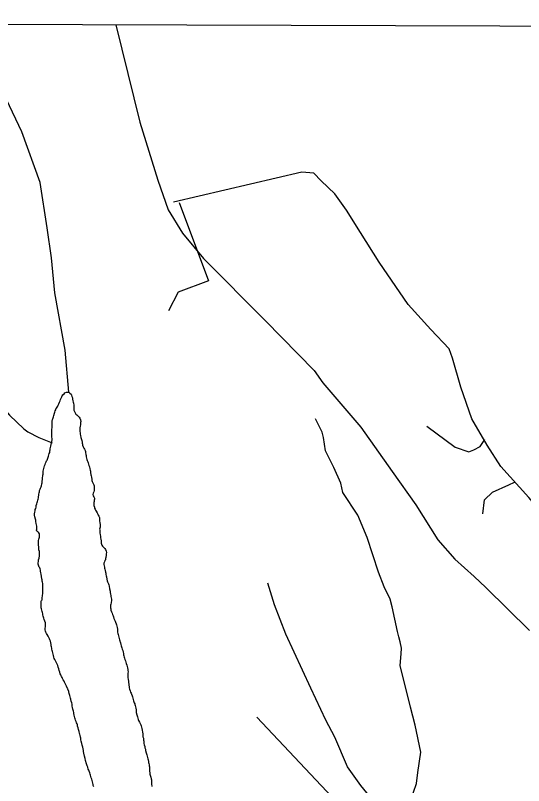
# Model space of a CAD drawing. Extents: x 3146026 to 3183936, y 897894 to 923344.
# Drawn here: x 3158737 to 3160295, y 919201 to 921563 of the extents above; entities that cross this region are included whole.
import ezdxf

# ---------------------------------------------------------------- set-up
doc = ezdxf.new("R2010")
doc.units = 0
doc.layers.add('V-GRID-FRAM', color=7, linetype='Continuous')
doc.layers.add('V-TOPO-SHOR', color=7, linetype='Continuous')

msp = doc.modelspace()

# ---------------------------------------------------------------- linework, layer by layer
at = {"layer": 'V-GRID-FRAM'}
msp.add_lwpolyline([(3150311.9, 921563.1), (3181637, 921462.9), (3181586.7, 903274.3), (3150245.8, 903374.5), (3150311.9, 921563.1)], dxfattribs=at)
at = {"layer": 'V-TOPO-SHOR'}
for points in [[(3159044.8, 921533.9), (3159118.6, 921235.6), (3159174.1, 921058), (3159206, 920966.9), (3159249.3, 920894.9), (3159313.8, 920818), (3159504.2, 920626.1), (3159652.7, 920474), (3159679.7, 920436.8), (3159796.4, 920300.5), (3159891.6, 920164.9), (3159964.1, 920062), (3160032.2, 919955), (3160084.3, 919895.6), (3160143.1, 919842.5), (3160178.7, 919809.3), (3160312.7, 919676.9)], [(3158901.5, 920407.5), (3158889.7, 920537), (3158857.8, 920711.9), (3158847.8, 920819.5), (3158835.2, 920912.2), (3158813, 921050.3), (3158757, 921206.4), (3158671.5, 921384.8), (3158641.2, 921460.8)], [(3158280.7, 921390.8), (3158324.2, 921247.9), (3158345.4, 921155), (3158361.6, 921036.4), (3158366.8, 920907.4), (3158371.2, 920832.1), (3158419.4, 920701.9), (3158473.5, 920636.1), (3158523.5, 920578.9), (3158586.3, 920517.1), (3158627.7, 920455.9), (3158677.4, 920385.8), (3158719.1, 920337.5), (3158763.1, 920295.5), (3158775.7, 920286.6), (3158809.6, 920268.5), (3158850, 920252.4)], [(3160670.9, 919568.7), (3160641, 919582.4), (3160589.3, 919658.9), (3160462, 919881.4), (3160379.3, 920003.8), (3160310.5, 920085.1), (3160225, 920179.7), (3160183.7, 920245.2), (3160136.4, 920326), (3160102.5, 920423.5), (3160076.9, 920512.3), (3160066.9, 920540.4), (3160010.5, 920599.9), (3159941.6, 920676.9), (3159852.7, 920806), (3159794.9, 920897.7), (3159751.6, 920965.4), (3159716.4, 921015.8), (3159674.5, 921055.5), (3159651.5, 921079.8), (3159615.1, 921082.9), (3159221.7, 920990.1)], [(3159238.9, 920989.7), (3159329.2, 920748.9), (3159235.9, 920714.8), (3159206.5, 920657.6)], [(3158847, 920247), (3158848.3, 920252.1), (3158848.8, 920256.3), (3158849.8, 920261.9), (3158849.8, 920264.9), (3158848.8, 920271.2), (3158849.3, 920276), (3158849.1, 920279), (3158848.8, 920282.1), (3158849.1, 920285.8), (3158849.3, 920289.6), (3158849.3, 920293.7), (3158849.6, 920299.5), (3158849.9, 920303.7), (3158850.1, 920306.8), (3158850.1, 920309.8), (3158850.4, 920316.1), (3158850.6, 920320.4), (3158850.9, 920322.6), (3158851.2, 920323.7), (3158851.4, 920323.7), (3158851.7, 920325.7), (3158853.7, 920332.2), (3158855, 920336), (3158856.5, 920339.3), (3158856.7, 920340.3), (3158858.5, 920346.6), (3158859.5, 920350.6), (3158861, 920353.4), (3158861.8, 920356.4), (3158862.6, 920357.7), (3158863.6, 920358.9), (3158865.3, 920362), (3158867.1, 920365), (3158868.4, 920368), (3158870.4, 920372), (3158872.9, 920377.3), (3158874.7, 920381.4), (3158876, 920385.4), (3158877.7, 920389.2), (3158879.5, 920393.5), (3158881, 920396.7), (3158883.1, 920400), (3158886.6, 920403), (3158889.4, 920405.5), (3158893.9, 920407.8), (3158897.4, 920408), (3158901.5, 920407.5), (3158904.7, 920404.8), (3158908, 920401.5), (3158909.8, 920398.2), (3158910.8, 920394.4), (3158912, 920390.4), (3158912.8, 920386.8), (3158913.8, 920381.3), (3158914.3, 920377.5), (3158915, 920373.7), (3158916, 920367.9), (3158916, 920363.9), (3158916.3, 920357.3), (3158916.8, 920353), (3158918.8, 920349), (3158921, 920344), (3158923, 920340.2), (3158925.6, 920337.9), (3158928.6, 920335.4), (3158931.1, 920333.4), (3158933.1, 920330.8), (3158934.6, 920328.1), (3158936.9, 920322.5), (3158937.6, 920318.2), (3158937.4, 920314.4), (3158936.9, 920307.9), (3158936.1, 920303.8), (3158935.3, 920298.3), (3158935.1, 920294.8), (3158935.1, 920291.7), (3158935.3, 920287.2), (3158935.8, 920283.2), (3158936.3, 920279.4), (3158937.1, 920275.1), (3158938, 920269), (3158939.8, 920262.5), (3158940.6, 920259.2), (3158941.8, 920254.4), (3158942.3, 920251.1), (3158942.8, 920247.9), (3158943.3, 920244.8), (3158945.1, 920240), (3158947.1, 920236.3), (3158949.3, 920233.5), (3158951.1, 920229.2), (3158951.8, 920226.2), (3158952.6, 920222.9), (3158953.3, 920217.1), (3158954.1, 920213.5), (3158954.8, 920209.3), (3158956.6, 920201.7), (3158957.6, 920198.7), (3158959.1, 920194.4), (3158960.4, 920190.8)], [(3159948.2, 919154.3), (3159966.2, 919207.8), (3159970.3, 919242), (3159980.2, 919304.2), (3159962.6, 919386.7), (3159948.5, 919442.2), (3159916.5, 919569.9), (3159919.5, 919605.2), (3159921, 919622.8), (3159916.3, 919642.7), (3159912.6, 919657.3), (3159908.9, 919674.1), (3159892.1, 919749.3), (3159885.5, 919773.4), (3159867.8, 919811.3), (3159850.2, 919855.4), (3159815.6, 919962.4), (3159787.3, 920030.7), (3159741.3, 920100.5), (3159734.7, 920128.8), (3159713.1, 920177.2), (3159687.4, 920227.7), (3159681.2, 920268.5), (3159677.5, 920285.2), (3159656.8, 920326.3)], [(3159998.4, 920303.8), (3160084.8, 920239.2), (3160127.3, 920225.2), (3160142.5, 920231.3), (3160162.1, 920241.5), (3160175.6, 920262.6)], [(3158816.8, 919850.2), (3158815.6, 919854), (3158814.6, 919858.5), (3158814.6, 919861.5), (3158813.3, 919865.8), (3158811.8, 919868.9), (3158809.8, 919871.6), (3158808, 919877.2), (3158807.3, 919880.5), (3158807.3, 919884.2), (3158808.1, 919888.5), (3158808.6, 919893.8), (3158809.8, 919898.9), (3158810.9, 919905.7), (3158811.1, 919909.7), (3158811.6, 919914.7), (3158810.9, 919918.8), (3158809.6, 919924.8), (3158809.1, 919928.1), (3158808.9, 919931.9), (3158808.4, 919941), (3158808.4, 919945.8), (3158808.4, 919948.8), (3158808.4, 919952.6), (3158809.4, 919956.6), (3158810.4, 919960.4), (3158811, 919963.4), (3158811.5, 919967.2), (3158811.5, 919970.7), (3158811, 919973.8), (3158809.2, 919976.5), (3158806.2, 919979.1), (3158802.9, 919981.8), (3158801.7, 919984.9), (3158801.9, 919985.1), (3158802.9, 919988.1), (3158803.4, 919993.7), (3158803.5, 919996.7), (3158802.2, 920001.3), (3158801.2, 920005), (3158800.2, 920011.1), (3158800, 920015.1), (3158799.2, 920018.4), (3158797.4, 920025.7), (3158796.4, 920030.3), (3158796.2, 920034.3), (3158796.7, 920040.1), (3158797.5, 920044.1), (3158798.2, 920047.7), (3158799.8, 920050.7), (3158801, 920055), (3158801.5, 920060.3), (3158803.1, 920065.3), (3158804.3, 920069.3), (3158805.3, 920072.6), (3158806.6, 920076.4), (3158807.1, 920079.4), (3158807.6, 920079.9), (3158808.4, 920083.9), (3158808.6, 920087), (3158809.2, 920091.8), (3158809.4, 920094.8), (3158810.7, 920099.3), (3158811.2, 920102.6), (3158811.7, 920106.1), (3158813.2, 920110.4), (3158814, 920113.4), (3158816.3, 920117.7), (3158817.5, 920120.7), (3158818.8, 920126.3), (3158819.1, 920130.1), (3158819.6, 920134.9), (3158820.3, 920140.4), (3158820.6, 920143.4), (3158820.8, 920146.5), (3158821.4, 920150.2), (3158821.9, 920153.5), (3158822.1, 920156.8), (3158822.6, 920160.6), (3158822.9, 920165.4), (3158823.9, 920169.9), (3158824.7, 920174.2), (3158825.2, 920177.5), (3158826.5, 920181.5), (3158828.5, 920186.3), (3158829.7, 920189.8), (3158831.3, 920193.8), (3158832.8, 920196.9), (3158834.6, 920199.6), (3158835.8, 920202.7), (3158837.3, 920205.9), (3158838.4, 920211.2), (3158840.1, 920216), (3158841.4, 920219.5), (3158842.7, 920223.1), (3158843.4, 920227.4), (3158843.9, 920230.9), (3158844.4, 920234.2), (3158845.2, 920238.2), (3158846, 920242), (3158847, 920247)], [(3158960.4, 920190.8), (3158961.9, 920186.6), (3158962.9, 920182.5), (3158964.1, 920178.5), (3158965.9, 920173.2), (3158966.9, 920168.6), (3158967.4, 920165.6), (3158967.9, 920160.3), (3158968.9, 920155), (3158969.1, 920154.5), (3158969.9, 920151), (3158970.6, 920147.2), (3158971.6, 920139.9), (3158972.1, 920136.9), (3158972.9, 920133.8), (3158975.9, 920127.3), (3158977.9, 920123.2), (3158978.6, 920120.2), (3158978.9, 920115.9), (3158979.1, 920110.6), (3158978.6, 920105.8), (3158977.9, 920102.6), (3158975.6, 920098.3), (3158974.6, 920094.5), (3158975.8, 920090), (3158977.8, 920086.9), (3158979.6, 920083.1), (3158980.1, 920079.9), (3158979.3, 920076.8), (3158978.6, 920072.8), (3158978.1, 920069.5), (3158977.8, 920065.8), (3158978.3, 920060.7), (3158979.5, 920055.2), (3158980.3, 920052.1), (3158981.8, 920049.4), (3158983.3, 920045.8), (3158984.8, 920043), (3158987.6, 920037.5), (3158990.1, 920033.5), (3158991.4, 920030.7), (3158993.6, 920027.2), (3158994.9, 920023.9), (3158995.4, 920020.3), (3158995.6, 920015.8), (3158995.6, 920011.8), (3158995.9, 920007.7), (3158996.9, 920000.7), (3158997.1, 919996.6), (3158997.1, 919993.6), (3158996.6, 919990.6), (3158995.6, 919987.3), (3158995.8, 919984.3), (3158996.1, 919978.5), (3158996.6, 919975), (3158996.8, 919971.7), (3158998.1, 919965.4), (3158998.5, 919961.6), (3158999, 919957), (3158999.8, 919951.7), (3159000, 919947.5), (3159000.5, 919944.4), (3159002.5, 919938.9), (3159004.8, 919935.9), (3159009.8, 919930.3), (3159011.9, 919928), (3159013.4, 919925), (3159015.6, 919920), (3159016.4, 919916.4), (3159016.1, 919912.4), (3159015.6, 919908.1), (3159014.6, 919901.3), (3159013.6, 919897.5), (3159013.1, 919893.7), (3159013.1, 919893.5), (3159011.3, 919891.2), (3159010, 919887.4), (3159008.3, 919883.2), (3159008, 919879.4), (3159009, 919875.3), (3159010, 919871.6), (3159010.7, 919868), (3159011.5, 919864.7), (3159012.5, 919861), (3159013.8, 919855.4), (3159014.2, 919852.4), (3159015, 919848.9), (3159015.8, 919844.8), (3159016.5, 919841.5), (3159017.5, 919834.2), (3159018.5, 919829.4), (3159019.8, 919825.9), (3159022.8, 919819.6), (3159024, 919816.6), (3159025, 919813.3), (3159026.3, 919804.5), (3159027.5, 919797.9), (3159027.8, 919793.1), (3159028.5, 919788.8), (3159029.5, 919784.3), (3159030, 919781.2)], [(3160169.6, 920035.1), (3160175, 920077.9), (3160199.3, 920100.9), (3160249.2, 920123.2), (3160266.6, 920131.4)], [(3158905.2, 919473.3), (3158903.9, 919477.4), (3158903.2, 919481.2), (3158902.4, 919484.2), (3158900.9, 919489), (3158900.7, 919490), (3158898.4, 919496.6), (3158897.7, 919498.1), (3158897.2, 919499.3), (3158894.2, 919505.9), (3158891.9, 919510.4), (3158890.1, 919514.2), (3158888.4, 919518.3), (3158886.9, 919521.8), (3158884.1, 919525.8), (3158881.6, 919530.1), (3158880.3, 919532.9), (3158878.3, 919536.2), (3158877.6, 919538.2), (3158876.3, 919541), (3158875.1, 919544.2), (3158873.5, 919548.8), (3158871.8, 919554.8), (3158870.5, 919559.6), (3158868.8, 919564.7), (3158867, 919569.5), (3158865.3, 919573.3), (3158864, 919576), (3158862, 919579.6), (3158860, 919583.6), (3158858, 919587.9), (3158856.5, 919591.4), (3158855.5, 919595.5), (3158854, 919600.5), (3158853, 919604.5), (3158852, 919608.8), (3158851.2, 919612.6), (3158850.5, 919616.1), (3158849.5, 919619.7), (3158849, 919623), (3158848.2, 919626.5), (3158847.5, 919629.5), (3158846.7, 919634.1), (3158846, 919639.4), (3158844.5, 919644.7), (3158843.2, 919648.2), (3158841.7, 919651.5), (3158839.7, 919655.2), (3158837.4, 919659.3), (3158834.4, 919664.6), (3158832.9, 919667.4), (3158831.1, 919671.4), (3158829.6, 919674.7), (3158829.1, 919679.2), (3158829.1, 919684.5), (3158829.2, 919688.3), (3158829.2, 919691.6), (3158829.4, 919696.9), (3158829.2, 919700.4), (3158827.7, 919705.4), (3158825.9, 919710.5), (3158824.4, 919715), (3158823.2, 919718.1), (3158822.7, 919721.1), (3158821.9, 919724.6), (3158821.2, 919728.1), (3158820.7, 919731.7), (3158819.7, 919735.2), (3158818.6, 919739.8), (3158817.6, 919743.5), (3158816.9, 919746.8), (3158816.4, 919751.6), (3158815.9, 919755.9), (3158815.9, 919758.9), (3158815.9, 919761.9), (3158816.7, 919765.7), (3158816.7, 919766.5), (3158817.9, 919768.7), (3158819.2, 919771.5), (3158819.7, 919775), (3158819.7, 919778.3), (3158820.5, 919782.1), (3158820.5, 919785.4), (3158821, 919788.9), (3158821.3, 919792.2), (3158821.5, 919795.2), (3158821.8, 919798.7), (3158821.8, 919805.3), (3158821.8, 919809.1), (3158821.8, 919812.1), (3158821.6, 919818.2), (3158821.1, 919821.2), (3158820.6, 919825), (3158819.8, 919828.5), (3158819.3, 919832.5), (3158818.8, 919835.8), (3158816.8, 919850.2)], [(3160090.5, 918795), (3159969.2, 918925), (3159941.7, 918988.1), (3159896.1, 919070.4), (3159856, 919127.6), (3159795.6, 919201.9), (3159755.5, 919259.1), (3159716.3, 919349.6), (3159688.6, 919402.3), (3159642.3, 919500.2), (3159566.6, 919665.4), (3159531.6, 919755.7), (3159511.5, 919821.7)], [(3159030, 919781.2), (3159031, 919777.5), (3159031.5, 919772.9), (3159031.8, 919769.6), (3159030.7, 919762.3), (3159029.7, 919758.1), (3159029, 919754.5), (3159028.5, 919751), (3159028.9, 919746), (3159029.7, 919742.9), (3159030.4, 919739.4), (3159032, 919734.6), (3159033.5, 919730.6), (3159035.2, 919726), (3159036.7, 919721.7), (3159037.7, 919718.5), (3159039.2, 919714.2), (3159041.2, 919709.4), (3159043, 919705.1), (3159044.5, 919702.3), (3159046.3, 919697.8), (3159047, 919694.7), (3159047.8, 919690.4), (3159048.8, 919685.7), (3159050, 919680.9), (3159050.5, 919677.3), (3159050.8, 919672.3), (3159051.5, 919668), (3159052, 919665), (3159053, 919660.7), (3159054.3, 919656.4), (3159055, 919652.9), (3159056, 919648.8), (3159057.3, 919645), (3159057.8, 919644.3), (3159058.5, 919642.3), (3159059.3, 919638.7), (3159060.5, 919634.2), (3159061.3, 919630.4), (3159062.5, 919626.6), (3159063.5, 919623.4), (3159065, 919619.8), (3159066.3, 919615.3), (3159067.3, 919610.7), (3159068.3, 919606.7), (3159069, 919602.4), (3159070, 919598.9), (3159071.1, 919595.6), (3159072.1, 919592.6), (3159073.3, 919588), (3159075.1, 919583.7), (3159076.1, 919580), (3159077.3, 919575.9), (3159079.3, 919570.6), (3159079.8, 919566.3), (3159080.8, 919562.6), (3159081.6, 919557.5), (3159082.3, 919554), (3159082.6, 919550.2), (3159082.3, 919545.9), (3159082.1, 919542.1), (3159082.3, 919538.9), (3159082, 919535.1), (3159082.3, 919531.3), (3159082.8, 919527.8), (3159083.8, 919520.9), (3159084, 919517.4), (3159084.8, 919511.9), (3159086.5, 919501.5), (3159087.3, 919496.7), (3159088.8, 919492.4), (3159090.5, 919487.7), (3159091.8, 919484.4), (3159093.3, 919481.3), (3159094.8, 919477.1), (3159096.1, 919473.5), (3159097.3, 919469.5), (3159098.6, 919465.7), (3159099.8, 919461.4), (3159100.3, 919458.4), (3159101.6, 919455.1), (3159103.1, 919451.6), (3159103.3, 919449.8), (3159104.1, 919447.3), (3159105.3, 919442.5), (3159106.1, 919438.7), (3159107.1, 919433.2), (3159107.6, 919429.6), (3159107.8, 919425.9), (3159109.6, 919418.5), (3159110.3, 919415.3), (3159111.3, 919412), (3159112.6, 919407.7), (3159113.6, 919404.4), (3159115.1, 919400.9), (3159117.6, 919396.1), (3159120.1, 919391.8), (3159121.6, 919388), (3159122.9, 919385), (3159124.1, 919380.2), (3159125.1, 919376.7)], [(3158977.6, 919197.1), (3158976.1, 919201.7), (3158975.3, 919204.9), (3158974.3, 919209.2), (3158973.6, 919212.8), (3158972.3, 919217.3), (3158971.3, 919221.1), (3158970.1, 919225.1), (3158968.8, 919229.4), (3158967.3, 919233.2), (3158966.6, 919236.2), (3158965.1, 919240.3), (3158963.6, 919245.6), (3158962.3, 919249.1), (3158960.8, 919252.1), (3158959, 919257.4), (3158957.3, 919261.7), (3158956.3, 919264.7), (3158955, 919268.5), (3158952.5, 919278.6), (3158950.8, 919284.7), (3158949, 919291.5), (3158947.3, 919300.6), (3158946.5, 919305.6), (3158946, 919309.1), (3158945, 919314.2), (3158944, 919319), (3158943.3, 919322), (3158942.3, 919325), (3158940.8, 919330.8), (3158939.3, 919337.9), (3158938.2, 919341.2), (3158937.5, 919346.5), (3158937, 919349.7), (3158935.8, 919355), (3158934.7, 919358.6), (3158934.2, 919361.6), (3158932.7, 919366.9), (3158931, 919372.9), (3158929.7, 919378), (3158928.2, 919383.5), (3158927.5, 919387.3), (3158926.5, 919390.4), (3158925, 919393.9), (3158923.7, 919398.4), (3158922, 919402.5), (3158921, 919405.7), (3158919.7, 919409.5), (3158918.7, 919413.6), (3158917.7, 919417.6), (3158916.4, 919422.1), (3158916.2, 919424.2), (3158916.2, 919425.9), (3158915.5, 919429.2), (3158914.5, 919432.7), (3158913.7, 919436), (3158912.7, 919440.6), (3158911.7, 919445.1), (3158911.7, 919445.8), (3158911, 919450.9), (3158909.9, 919455.2), (3158908.2, 919460.7), (3158907.4, 919465.3), (3158906.9, 919466.3), (3158906.2, 919469.1), (3158905.2, 919473.3)], [(3159477.8, 919410.9), (3159740.7, 919131.6)], [(3159125.1, 919376.7), (3159126.1, 919371.6), (3159127.1, 919365.1), (3159127.6, 919360.3), (3159127.9, 919354.5), (3159128.4, 919351.4), (3159129.6, 919346.9), (3159130.1, 919341.1), (3159130.9, 919337.8), (3159130.9, 919334), (3159131.1, 919330.2), (3159132.1, 919326), (3159133.6, 919320.9), (3159134.4, 919317.4), (3159135.9, 919313.1), (3159136.6, 919308.8), (3159137.9, 919302.3), (3159139.1, 919299), (3159140.1, 919295.7), (3159141.4, 919291.7), (3159142.4, 919287.1), (3159143.4, 919283.3), (3159143.9, 919280.1), (3159144.9, 919274.8), (3159145.6, 919271.7), (3159146.1, 919268.7), (3159146.9, 919264.7), (3159147.4, 919261.6), (3159148.1, 919258.4), (3159148.4, 919253.8), (3159148.4, 919250.5), (3159148.4, 919245.8), (3159149.1, 919240.2), (3159149.9, 919236.7), (3159150.9, 919233.6), (3159151.6, 919230.4), (3159152.6, 919227.1), (3159153.9, 919222), (3159154.4, 919219), (3159154.6, 919215.5), (3159154.4, 919209.9), (3159154.1, 919206.9), (3159155.1, 919199.1)]]:
    msp.add_lwpolyline(points, dxfattribs=at)

doc.saveas('drawing.dxf')
